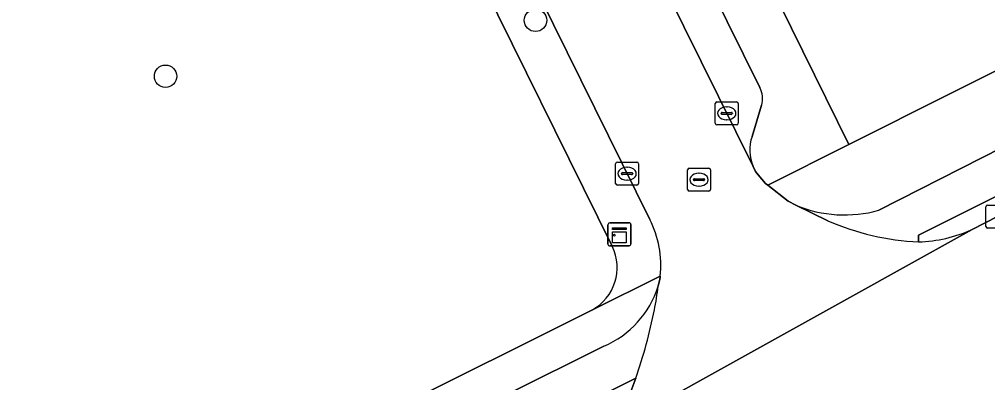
# Model space of a CAD drawing. Extents: x 157320 to 158835, y 386650 to 388491.
# Drawn here: x 157528.25 to 157570.4, y 387636.29 to 387652.11 of the extents above; entities that cross this region are included whole.
import ezdxf

# ---------------------------------------------------------------- set-up
doc = ezdxf.new("R2010")
doc.units = 0
for name, color, linetype in [('IMGEO_Berm_open', 7, 'Continuous'), ('IMGEO_Boom', 7, 'Continuous'), ('IMGEO_Erf', 7, 'Continuous'), ('IMGEO_Fietspad_open', 7, 'Continuous'), ('IMGEO_Kast', 7, 'Continuous'), ('IMGEO_Kolk', 7, 'Continuous'), ('IMGEO_Parkeervlak_open', 7, 'Continuous'), ('IMGEO_Rijbaan_lokaal_open', 7, 'Continuous'), ('IMGEO_Rioolput', 7, 'Continuous'), ('IMGEO_Voetpad_open', 7, 'Continuous')]:
    doc.layers.add(name, color=color, linetype=linetype)

msp = doc.modelspace()

# ---------------------------------------------------------------- linework, layer by layer
at = {"layer": 'IMGEO_Berm_open'}
for points in [[(157689.313, 387702.997), (157689.087, 387703.419), (157688.948, 387703.712), (157688.853, 387703.664), (157658.704, 387688.508), (157633.965, 387676.076), (157632.808, 387675.494), (157602.899, 387660.494), (157587.041, 387652.538), (157567.394, 387642.71), (157567.399, 387642.417)], [(157569.732, 387642.953), (157570.832, 387643.519), (157571.737, 387643.997)], [(157554.832, 387635.784), (157555.083, 387636.479), (157533.2, 387625.612), (157523.314, 387620.754), (157507.194, 387612.771), (157505.833, 387612.097), (157506.187, 387611.363), (157507.717, 387612.119), (157517.211, 387616.81), (157521.759, 387619.08), (157523.243, 387619.86)]]:
    msp.add_lwpolyline(points, dxfattribs=at)
msp.add_arc((157567.17, 387648.759), 6.346, 272.0677, 293.8104, dxfattribs=at)
at = {"layer": 'IMGEO_Boom'}
for centre in [(157550.719, 387652.067), (157534.613, 387649.63)]:
    msp.add_circle(centre, 0.489, dxfattribs=at)
at = {"layer": 'IMGEO_Erf'}
for points in [[(157529.176, 387718.871), (157552.382, 387672.317), (157551.863, 387672.031), (157564.366, 387646.663), (157577.637, 387653.335)], [(157554.057, 387642.228), (157529.15, 387692.639)], [(157504.981, 387615.535), (157517.556, 387621.762), (157535.44, 387630.592), (157553.174, 387639.447)]]:
    msp.add_lwpolyline(points, dxfattribs=at)
msp.add_arc((157552.17, 387641.296), 2.104, 298.4863, 26.2832, dxfattribs=at)
at = {"layer": 'IMGEO_Fietspad_open'}
for points in [[(157632.808, 387675.494), (157633.965, 387676.076), (157658.704, 387688.508), (157688.853, 387703.664), (157688.948, 387703.712), (157688.179, 387705.325), (157687.79, 387705.127), (157658.586, 387690.459), (157633.171, 387677.702), (157602.223, 387662.168), (157586.268, 387654.276), (157565.674, 387643.795)], [(157567.399, 387642.417), (157567.394, 387642.71), (157587.041, 387652.538), (157602.899, 387660.494), (157632.808, 387675.494)], [(157562.048, 387644.013), (157563.452, 387643.337)], [(157553.691, 387637.874), (157536.678, 387629.402), (157522.765, 387622.48), (157506.043, 387614.209), (157505.035, 387613.71), (157505.833, 387612.097), (157507.194, 387612.771), (157523.314, 387620.754), (157533.2, 387625.612), (157555.083, 387636.479)]]:
    msp.add_lwpolyline(points, dxfattribs=at)
for centre, radius, start, end in [((157564.181, 387649.232), 5.638, 247.7682, 285.3507), ((157567.885, 387653.429), 11.022, 246.2856, 267.4729), ((157552.069, 387641.716), 4.17, 292.8928, 342.9227), ((157544.734, 387641.685), 11.383, 348.6961, 353.9777), ((157534.269, 387643.773), 22.055, 340.688, 348.7072)]:
    msp.add_arc(centre, radius, start, end, dxfattribs=at)
at = {"layer": 'IMGEO_Kast'}
for p, q in [((157553.874, 387642.323), (157553.874, 387643.164)), ((157553.874, 387643.164), (157553.874, 387642.323)), ((157553.949, 387643.248), (157554.79, 387643.248)), ((157554.79, 387643.248), (157553.949, 387643.248)), ((157554.874, 387643.173), (157554.874, 387642.332)), ((157554.874, 387642.332), (157554.874, 387643.173)), ((157554.799, 387642.248), (157553.958, 387642.248)), ((157553.958, 387642.248), (157554.799, 387642.248))]:
    msp.add_line(p, q, dxfattribs=at)
for points in [[(157554.069, 387643.038), (157554.669, 387643.038), (157554.669, 387642.953), (157554.069, 387642.953), (157554.069, 387643.038)], [(157554.069, 387642.863), (157554.669, 387642.863), (157554.669, 387642.374), (157554.069, 387642.374), (157554.069, 387642.863)]]:
    msp.add_lwpolyline(points, dxfattribs=at)
msp.add_circle((157554.153, 387642.712), 0.0377, dxfattribs=at)
for centre, start, end in [((157553.952, 387643.17), 92.4484, 184.2845), ((157553.952, 387643.17), 92.4484, 184.2845), ((157554.796, 387643.17), 2.4484, 94.2845), ((157554.796, 387643.17), 2.4484, 94.2845), ((157553.952, 387642.326), 182.4484, 274.2845), ((157553.952, 387642.326), 182.4484, 274.2845), ((157554.796, 387642.326), 272.4484, 4.2845), ((157554.796, 387642.326), 272.4484, 4.2845)]:
    msp.add_arc(centre, 0.0779, start, end, dxfattribs=at)
at = {"layer": 'IMGEO_Kolk'}
for p, q in [((157558.546, 387647.59), (157558.546, 387648.442)), ((157558.621, 387648.516), (157559.473, 387648.516)), ((157559.547, 387648.442), (157559.547, 387647.59)), ((157558.805, 387648.01), (157558.805, 387648.022)), ((157559.243, 387647.973), (157558.845, 387647.973)), ((157558.848, 387648.059), (157559.246, 387648.059)), ((157559.034, 387648.296), (157559.059, 387648.296)), ((157559.289, 387648.022), (157559.289, 387648.01)), ((157559.057, 387647.736), (157559.032, 387647.736)), ((157559.473, 387647.516), (157558.621, 387647.516)), ((157554.282, 387645.891), (157555.134, 387645.891)), ((157554.207, 387644.965), (157554.207, 387645.817)), ((157554.509, 387645.434), (157554.907, 387645.434)), ((157554.695, 387645.671), (157554.72, 387645.671)), ((157555.208, 387645.817), (157555.208, 387644.965)), ((157554.466, 387645.385), (157554.466, 387645.397)), ((157554.904, 387645.348), (157554.506, 387645.348)), ((157554.718, 387645.111), (157554.693, 387645.111)), ((157554.95, 387645.397), (157554.95, 387645.385)), ((157555.134, 387644.891), (157554.282, 387644.891)), ((157570.33, 387643.094), (157570.33, 387643.946)), ((157570.405, 387644.02), (157571.257, 387644.02)), ((157571.257, 387643.02), (157570.405, 387643.02))]:
    msp.add_line(p, q, dxfattribs=at)
for points in [[(157558.546, 387647.59), (157558.546, 387648.442)], [(157558.621, 387648.516), (157559.473, 387648.516)], [(157559.547, 387648.442), (157559.547, 387647.59)], [(157559.473, 387647.516), (157558.621, 387647.516)], [(157554.282, 387645.891), (157555.134, 387645.891)], [(157554.207, 387644.965), (157554.207, 387645.817)], [(157555.208, 387645.817), (157555.208, 387644.965)], [(157555.134, 387644.891), (157554.282, 387644.891)], [(157570.33, 387643.094), (157570.33, 387643.946)], [(157570.405, 387644.02), (157571.257, 387644.02)], [(157571.257, 387643.02), (157570.405, 387643.02)]]:
    msp.add_lwpolyline(points, dxfattribs=at)
for centre, radius, start, end in [((157558.623, 387648.44), 0.0765, 91.552, 178.448), ((157558.623, 387648.44), 0.0765, 91.552, 178.448), ((157559.471, 387648.44), 0.0765, 1.552, 88.448), ((157559.471, 387648.44), 0.0765, 1.552, 88.448), ((157558.845, 387648.019), 0.0403, 85.8775, 175.7526), ((157558.842, 387648.009), 0.0366, 178.938, 274.7102), ((157559.246, 387648.016), 0.043, 264.8664, 352.4533), ((157559.25, 387648.021), 0.0386, 1.7309, 96.639), ((157558.623, 387647.592), 0.0765, 181.552, 268.448), ((157558.623, 387647.592), 0.0765, 181.552, 268.448), ((157559.471, 387647.592), 0.0765, 271.552, 358.448), ((157559.471, 387647.592), 0.0765, 271.552, 358.448), ((157554.284, 387645.815), 0.0765, 91.552, 178.448), ((157554.284, 387645.815), 0.0765, 91.552, 178.448), ((157555.132, 387645.815), 0.0765, 1.552, 88.448), ((157555.132, 387645.815), 0.0765, 1.552, 88.448), ((157554.506, 387645.394), 0.0403, 85.8775, 175.7526), ((157554.911, 387645.396), 0.0386, 1.7309, 96.639), ((157554.503, 387645.384), 0.0366, 178.938, 274.7102), ((157554.907, 387645.391), 0.043, 264.8664, 352.4533), ((157554.284, 387644.967), 0.0765, 181.552, 268.448), ((157554.284, 387644.967), 0.0765, 181.552, 268.448), ((157555.132, 387644.967), 0.0765, 271.552, 358.448), ((157555.132, 387644.967), 0.0765, 271.552, 358.448), ((157570.407, 387643.944), 0.0765, 91.552, 178.448), ((157570.407, 387643.944), 0.0765, 91.552, 178.448), ((157570.407, 387643.096), 0.0765, 181.552, 268.448), ((157570.407, 387643.096), 0.0765, 181.552, 268.448)]:
    msp.add_arc(centre, radius, start, end, dxfattribs=at)
for centre, major_axis, ratio, start_param, end_param in [((157559.033, 387648.016), (-0.387, 0.002), 0.722429, 4.712389, 7.853982), ((157559.058, 387648.016), (-0.39, 0.002), 0.717154, 1.570796, 4.712389), ((157554.694, 387645.391), (-0.387, 0.002), 0.722429, 4.712389, 7.853982), ((157554.719, 387645.391), (-0.39, 0.002), 0.717154, 1.570796, 4.712389)]:
    msp.add_ellipse(centre, major_axis=major_axis, ratio=ratio, start_param=start_param, end_param=end_param, dxfattribs=at)
at = {"layer": 'IMGEO_Parkeervlak_open'}
for points in [[(157526.234, 387714.862), (157527.197, 387712.019), (157548.136, 387670.075), (157560.191, 387645.701)], [(157560.486, 387649.136), (157549.778, 387670.797), (157547.529, 387675.306), (157545.841, 387678.69), (157541.35, 387687.695), (157538.324, 387693.762), (157533.54, 387703.354), (157530.515, 387709.42), (157528.716, 387713.026)], [(157560.148, 387647.013), (157560.566, 387648.375)]]:
    msp.add_lwpolyline(points, dxfattribs=at)
for centre, radius, start, end in [((157559.611, 387648.659), 0.997, 343.425, 28.5774), ((157561.926, 387646.415), 1.876, 161.3975, 202.3568)]:
    msp.add_arc(centre, radius, start, end, dxfattribs=at)
at = {"layer": 'IMGEO_Rijbaan_lokaal_open'}
for points in [[(157563.452, 387643.337), (157562.048, 387644.013), (157561.724, 387644.197), (157560.83, 387644.885), (157560.737, 387644.956), (157560.41, 387645.336), (157560.3, 387645.48), (157560.191, 387645.701), (157548.136, 387670.075), (157527.197, 387712.019), (157526.234, 387714.862)], [(157523.655, 387707.807), (157527.814, 387699.851), (157527.872, 387699.733), (157529.905, 387695.623), (157555.697, 387643.391)], [(157571.737, 387643.997), (157570.832, 387643.519), (157569.732, 387642.953), (157553.464, 387633.91), (157538.168, 387626.233), (157534.761, 387624.579), (157534.197, 387624.317)], [(157553.464, 387633.91), (157569.732, 387642.953)], [(157556.148, 387640.932), (157556.141, 387640.867), (157556.132, 387640.802), (157556.055, 387640.491)], [(157555.083, 387636.479), (157554.832, 387635.784)]]:
    msp.add_lwpolyline(points, dxfattribs=at)
for centre, radius, start, end in [((157551.85, 387641.415), 4.325, 353.5947, 27.1912), ((157567.885, 387653.429), 11.022, 246.2856, 267.4729), ((157567.17, 387648.759), 6.346, 272.0677, 293.8104), ((157544.734, 387641.685), 11.383, 348.6961, 353.9777), ((157534.269, 387643.773), 22.055, 340.688, 348.7072)]:
    msp.add_arc(centre, radius, start, end, dxfattribs=at)
at = {"layer": 'IMGEO_Rioolput'}
for p, q in [((157557.338, 387644.703), (157557.338, 387645.555)), ((157557.413, 387645.629), (157558.265, 387645.629)), ((157558.339, 387645.555), (157558.339, 387644.703)), ((157557.597, 387645.123), (157557.597, 387645.135)), ((157558.035, 387645.086), (157557.637, 387645.086)), ((157557.64, 387645.172), (157558.038, 387645.172)), ((157557.826, 387645.409), (157557.851, 387645.409)), ((157558.081, 387645.135), (157558.081, 387645.123)), ((157558.265, 387644.629), (157557.413, 387644.629)), ((157557.849, 387644.849), (157557.824, 387644.849))]:
    msp.add_line(p, q, dxfattribs=at)
for points in [[(157557.338, 387644.703), (157557.338, 387645.555)], [(157557.413, 387645.629), (157558.265, 387645.629)], [(157558.339, 387645.555), (157558.339, 387644.703)], [(157558.265, 387644.629), (157557.413, 387644.629)]]:
    msp.add_lwpolyline(points, dxfattribs=at)
for centre, radius, start, end in [((157557.415, 387645.553), 0.0765, 91.552, 178.448), ((157557.415, 387645.553), 0.0765, 91.552, 178.448), ((157558.263, 387645.553), 0.0765, 1.552, 88.448), ((157558.263, 387645.553), 0.0765, 1.552, 88.448), ((157557.637, 387645.132), 0.0403, 85.8775, 175.7526), ((157557.634, 387645.122), 0.0366, 178.938, 274.7102), ((157558.038, 387645.129), 0.043, 264.8664, 352.4533), ((157558.042, 387645.134), 0.0386, 1.7309, 96.639), ((157557.415, 387644.705), 0.0765, 181.552, 268.448), ((157557.415, 387644.705), 0.0765, 181.552, 268.448), ((157558.263, 387644.705), 0.0765, 271.552, 358.448), ((157558.263, 387644.705), 0.0765, 271.552, 358.448)]:
    msp.add_arc(centre, radius, start, end, dxfattribs=at)
for centre, major_axis, ratio, start_param, end_param in [((157557.825, 387645.129), (-0.387, 0.002), 0.722429, 4.712389, 7.853982), ((157557.85, 387645.129), (-0.39, 0.002), 0.717154, 1.570796, 4.712389)]:
    msp.add_ellipse(centre, major_axis=major_axis, ratio=ratio, start_param=start_param, end_param=end_param, dxfattribs=at)
at = {"layer": 'IMGEO_Voetpad_open'}
for points in [[(157560.191, 387645.701), (157560.3, 387645.48), (157560.41, 387645.336), (157560.737, 387644.956), (157560.83, 387644.885), (157564.366, 387646.663), (157551.863, 387672.031), (157552.382, 387672.317), (157529.176, 387718.871)], [(157528.716, 387713.026), (157530.515, 387709.42), (157530.962, 387709.643), (157533.987, 387703.577), (157533.54, 387703.354), (157538.324, 387693.762), (157538.771, 387693.985), (157541.797, 387687.918), (157541.35, 387687.695), (157545.841, 387678.69), (157546.288, 387678.913), (157547.976, 387675.529), (157547.529, 387675.306), (157549.778, 387670.797), (157560.486, 387649.136)], [(157687.79, 387705.127), (157688.179, 387705.325), (157687.478, 387706.796), (157682.695, 387704.388), (157682.023, 387705.714), (157657.627, 387693.47), (157657.128, 387693.22), (157656.318, 387692.814), (157631.791, 387680.53), (157632.467, 387679.145), (157601.748, 387663.749), (157585.592, 387655.625), (157585.532, 387655.755), (157579.588, 387652.785), (157579.644, 387652.658), (157578.314, 387651.995), (157577.637, 387653.335), (157564.366, 387646.663), (157560.83, 387644.885), (157561.724, 387644.197), (157562.048, 387644.013)], [(157565.674, 387643.795), (157586.268, 387654.276), (157602.223, 387662.168), (157633.171, 387677.702), (157658.586, 387690.459), (157687.79, 387705.127)], [(157555.697, 387643.391), (157529.905, 387695.623), (157529.457, 387695.402), (157527.427, 387699.513)], [(157529.15, 387692.639), (157554.057, 387642.228)], [(157560.566, 387648.375), (157560.148, 387647.013)], [(157556.132, 387640.802), (157556.141, 387640.867), (157556.148, 387640.932), (157553.174, 387639.447), (157535.44, 387630.592), (157517.556, 387621.762), (157504.981, 387615.535), (157503.32, 387614.713), (157504.06, 387613.232), (157505.035, 387613.71), (157506.043, 387614.209), (157522.765, 387622.48), (157536.678, 387629.402), (157553.691, 387637.874)], [(157553.174, 387639.447), (157556.148, 387640.932)], [(157556.055, 387640.491), (157556.132, 387640.802)]]:
    msp.add_lwpolyline(points, dxfattribs=at)
for centre, radius, start, end in [((157559.611, 387648.659), 0.997, 343.425, 28.5774), ((157561.926, 387646.415), 1.876, 161.3975, 202.3568), ((157564.181, 387649.232), 5.638, 247.7682, 285.3507), ((157551.85, 387641.415), 4.325, 353.5947, 27.1912), ((157552.17, 387641.296), 2.104, 298.4863, 26.2832), ((157552.069, 387641.716), 4.17, 292.8928, 342.9227)]:
    msp.add_arc(centre, radius, start, end, dxfattribs=at)

doc.saveas('drawing.dxf')
